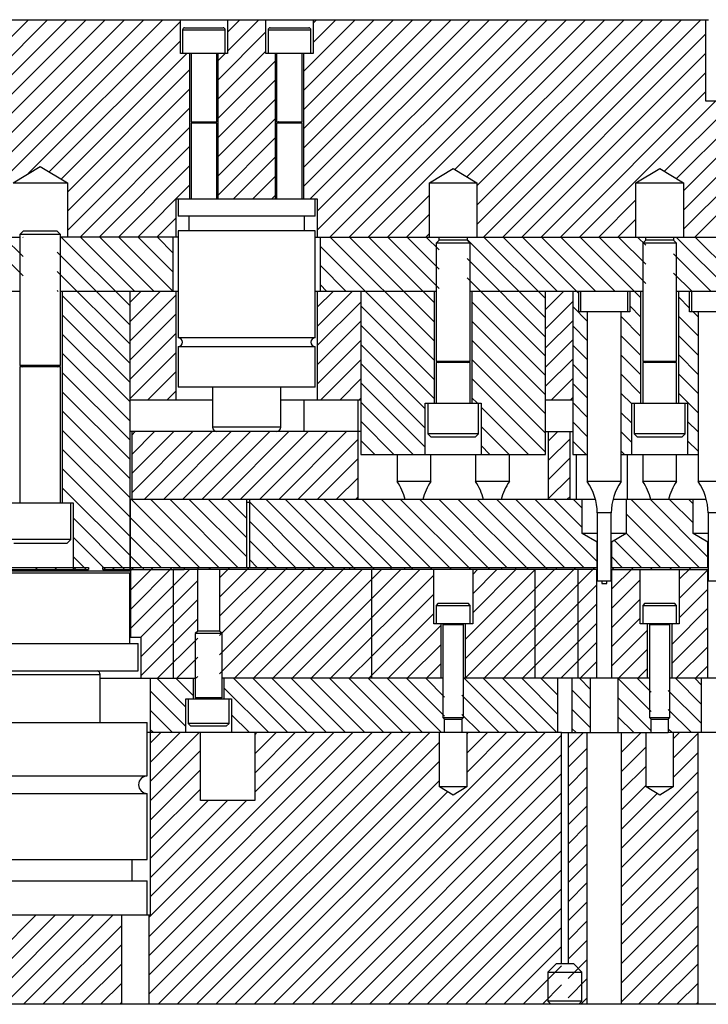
# Model space of a CAD drawing. Header units: inches. Extents: x 220 to 877, y 4 to 174.
# Tile 668 of 674: x 861.19 to 867.52, y 123.38 to 132.44. Entities that reach past the tile are written whole.
import ezdxf

# ---------------------------------------------------------------- set-up
doc = ezdxf.new("R2010")
doc.units = ezdxf.units.IN
doc.header["$LTSCALE"] = 0.5
doc.header["$MEASUREMENT"] = 0
doc.layers.add('SID-M-S', color=105, linetype='Continuous')

msp = doc.modelspace()

# ---------------------------------------------------------------- linework, layer by layer
at = {"color": 7, "linetype": 'Continuous', "lineweight": 25}
for p, q in [((859.29723, 132.43798), (867.5244, 132.43798)), ((862.66416, 132.12751), (862.66416, 132.43798)), ((863.09723, 132.43798), (863.09723, 132.12751)), ((863.45156, 132.12751), (863.45156, 132.43798)), ((863.88463, 132.43798), (863.88463, 132.12751)), ((867.4994, 131.68798), (867.4994, 132.43798)), ((862.68385, 132.34404), (862.68385, 132.12751)), ((862.68385, 132.34404), (863.07755, 132.34404)), ((862.70353, 132.36373), (863.05786, 132.36373)), ((863.07755, 132.12751), (863.07755, 132.34404)), ((863.47125, 132.34404), (863.47125, 132.12751)), ((863.47125, 132.34404), (863.86495, 132.34404)), ((863.49093, 132.36373), (863.84526, 132.36373)), ((863.86495, 132.12751), (863.86495, 132.34404)), ((863.09723, 132.12751), (862.66416, 132.12751)), ((862.75274, 130.78892), (862.75274, 132.12751)), ((862.76259, 132.12751), (862.76259, 131.49719)), ((862.99881, 131.49719), (862.99881, 132.12751)), ((863.00865, 132.12751), (863.00865, 130.78892)), ((863.88463, 132.12751), (863.45156, 132.12751)), ((863.54014, 130.78892), (863.54014, 132.12751)), ((863.54999, 132.12751), (863.54999, 131.49719)), ((863.78621, 131.49719), (863.78621, 132.12751)), ((863.79605, 132.12751), (863.79605, 130.78892)), ((867.8369, 131.68798), (867.4994, 131.68798)), ((862.76259, 131.49719), (862.99881, 131.49719)), ((862.77807, 131.49566), (862.76259, 131.49003)), ((862.76259, 131.49003), (862.76259, 130.78892)), ((862.76259, 131.49003), (862.99881, 131.49003)), ((862.77807, 131.49566), (862.98332, 131.49566)), ((862.99881, 131.49003), (862.98332, 131.49566)), ((862.99881, 130.78892), (862.99881, 131.49003)), ((863.54999, 131.49719), (863.78621, 131.49719)), ((863.56548, 131.49566), (863.54999, 131.49003)), ((863.54999, 131.49003), (863.54999, 130.78892)), ((863.54999, 131.49003), (863.78621, 131.49003)), ((863.56548, 131.49566), (863.77072, 131.49566)), ((863.78621, 131.49003), (863.77072, 131.49566)), ((863.78621, 130.78892), (863.78621, 131.49003)), ((861.1244, 130.93798), (861.3744, 131.08819)), ((861.3744, 131.08819), (861.6244, 130.93798)), ((864.95565, 130.93798), (865.1744, 131.06942)), ((865.1744, 131.06942), (865.39315, 130.93798)), ((866.85565, 130.93798), (867.0744, 131.06942)), ((867.0744, 131.06942), (867.29315, 130.93798)), ((861.1244, 130.93798), (861.6244, 130.93798)), ((861.6244, 130.93798), (861.6244, 130.43798)), ((864.95565, 130.43798), (864.95565, 130.93798)), ((864.95565, 130.93798), (865.39315, 130.93798)), ((865.39315, 130.93798), (865.39315, 130.43798)), ((866.85565, 130.43798), (866.85565, 130.93798)), ((866.85565, 130.93798), (867.29315, 130.93798)), ((867.29315, 130.93798), (867.29315, 130.43798)), ((862.6244, 130.78892), (863.9244, 130.78892)), ((862.6244, 130.43798), (862.6244, 130.78892)), ((862.64448, 130.78892), (862.64448, 130.63144)), ((863.90432, 130.63144), (863.90432, 130.78892)), ((863.9244, 130.78892), (863.9244, 130.43798)), ((863.90432, 130.63144), (862.64448, 130.63144)), ((862.7429, 130.63144), (862.7429, 130.49365)), ((863.80589, 130.49365), (863.80589, 130.63144)), ((861.21815, 130.49298), (861.1869, 130.46173)), ((861.53065, 130.49298), (861.21815, 130.49298)), ((861.5619, 130.46173), (861.53065, 130.49298)), ((862.64448, 130.49365), (862.64448, 129.51132)), ((863.90432, 130.49365), (862.64448, 130.49365)), ((863.90432, 129.51132), (863.90432, 130.49365)), ((860.10432, 130.43798), (861.1869, 130.43798)), ((861.1869, 130.46173), (861.1869, 129.25475)), ((861.5619, 130.46173), (861.1869, 130.46173)), ((861.5619, 129.25475), (861.5619, 130.46173)), ((862.64448, 130.43798), (861.5619, 130.43798)), ((862.5994, 129.93798), (862.5994, 130.43798)), ((863.90432, 130.43798), (868.66948, 130.43798)), ((863.9494, 130.43798), (863.9494, 129.93798)), ((865.0459, 130.40798), (865.01815, 130.38023)), ((865.01815, 130.38023), (865.01815, 129.29347)), ((865.33065, 130.38023), (865.01815, 130.38023)), ((865.0459, 130.40798), (865.0459, 130.43798)), ((865.3029, 130.40798), (865.0459, 130.40798)), ((865.3029, 130.43798), (865.3029, 130.40798)), ((865.33065, 130.38023), (865.3029, 130.40798)), ((865.33065, 129.29347), (865.33065, 130.38023)), ((866.9459, 130.40798), (866.91815, 130.38023)), ((866.91815, 130.38023), (866.91815, 129.29347)), ((867.23065, 130.38023), (866.91815, 130.38023)), ((866.9459, 130.40798), (866.9459, 130.43798)), ((867.2029, 130.40798), (866.9459, 130.40798)), ((867.2029, 130.43798), (867.2029, 130.40798)), ((867.23065, 130.38023), (867.2029, 130.40798)), ((867.23065, 129.29347), (867.23065, 130.38023)), ((861.1869, 129.93798), (860.10432, 129.93798)), ((862.64448, 129.93798), (861.5619, 129.93798)), ((861.5774, 129.93798), (861.5774, 127.99298)), ((862.2014, 127.36798), (862.2014, 129.93798)), ((862.6244, 128.93798), (862.6244, 129.93798)), ((865.01815, 129.93798), (863.90432, 129.93798)), ((863.9244, 129.93798), (863.9244, 128.93798)), ((864.3244, 129.93798), (864.3244, 128.43798)), ((865.0024, 128.90798), (865.0024, 129.93798)), ((866.91815, 129.93798), (865.33065, 129.93798)), ((865.3464, 129.93798), (865.3464, 128.90798)), ((866.0244, 128.43798), (866.0244, 129.93798)), ((866.2744, 129.93798), (866.2744, 128.43798)), ((866.33027, 129.74998), (866.33027, 129.93798)), ((866.3459, 129.93798), (866.3459, 129.74998)), ((866.7829, 129.74998), (866.7829, 129.93798)), ((866.79852, 129.93798), (866.79852, 129.74998)), ((866.9024, 128.90798), (866.9024, 129.93798)), ((867.8029, 129.93798), (867.23065, 129.93798)), ((867.2464, 129.93798), (867.2464, 128.90798)), ((867.35027, 129.74998), (867.35027, 129.93798)), ((867.3659, 129.93798), (867.3659, 129.74998)), ((866.79852, 129.74998), (866.33027, 129.74998)), ((866.40815, 129.74998), (866.40815, 128.18798)), ((866.72065, 128.18798), (866.72065, 129.74998)), ((867.81852, 129.74998), (867.35027, 129.74998)), ((867.42815, 129.74998), (867.42815, 128.18798)), ((863.90432, 129.51132), (862.64448, 129.51132)), ((862.64448, 129.42873), (862.64448, 129.05664)), ((863.90432, 129.42873), (862.64448, 129.42873)), ((863.90432, 129.05664), (863.90432, 129.42873)), ((865.01815, 129.29347), (865.0417, 129.2849)), ((865.33065, 129.29347), (865.01815, 129.29347)), ((865.30709, 129.2849), (865.33065, 129.29347)), ((866.91815, 129.29347), (866.9417, 129.2849)), ((867.23065, 129.29347), (866.91815, 129.29347)), ((867.20709, 129.2849), (867.23065, 129.29347)), ((861.1869, 129.25475), (861.21395, 129.2449)), ((861.5619, 129.25475), (861.1869, 129.25475)), ((861.1869, 129.24337), (861.1869, 127.99298)), ((861.5619, 129.24337), (861.1869, 129.24337)), ((861.53484, 129.2449), (861.21395, 129.2449)), ((861.53484, 129.2449), (861.5619, 129.25475)), ((861.5619, 127.99298), (861.5619, 129.24337)), ((865.01815, 129.28337), (865.01815, 128.90798)), ((865.33065, 129.28337), (865.01815, 129.28337)), ((865.30709, 129.2849), (865.0417, 129.2849)), ((865.33065, 128.90798), (865.33065, 129.28337)), ((866.91815, 129.28337), (866.91815, 128.90798)), ((867.23065, 129.28337), (866.91815, 129.28337)), ((867.20709, 129.2849), (866.9417, 129.2849)), ((867.23065, 128.90798), (867.23065, 129.28337)), ((863.90432, 129.05664), (862.64448, 129.05664)), ((862.95944, 129.05664), (862.95944, 128.68735)), ((863.58936, 128.68735), (863.58936, 129.05664)), ((862.95944, 128.93798), (862.2014, 128.93798)), ((864.3244, 128.93798), (863.58936, 128.93798)), ((863.7994, 128.93798), (863.7994, 128.64798)), ((864.2994, 128.02298), (864.2994, 128.93798)), ((866.2744, 128.93798), (866.0244, 128.93798)), ((864.9169, 128.90798), (865.4319, 128.90798)), ((864.9169, 128.43798), (864.9169, 128.90798)), ((864.94002, 128.90798), (864.94002, 128.62673)), ((865.40877, 128.62673), (865.40877, 128.90798)), ((865.4319, 128.90798), (865.4319, 128.43798)), ((866.8169, 128.43798), (866.8169, 128.90798)), ((866.8169, 128.90798), (867.3319, 128.90798)), ((866.84002, 128.90798), (866.84002, 128.62673)), ((867.30877, 128.62673), (867.30877, 128.90798)), ((867.3319, 128.90798), (867.3319, 128.43798)), ((863.58936, 128.68735), (862.95944, 128.68735)), ((863.54999, 128.64798), (862.2014, 128.64798)), ((862.2164, 128.64798), (862.2164, 128.02298)), ((864.3244, 128.64798), (863.54999, 128.64798)), ((864.94002, 128.62673), (864.97127, 128.59548)), ((865.40877, 128.62673), (864.94002, 128.62673)), ((865.37752, 128.59548), (864.97127, 128.59548)), ((865.37752, 128.59548), (865.40877, 128.62673)), ((866.0244, 128.64798), (866.2744, 128.64798)), ((866.0494, 128.64798), (866.0494, 128.02298)), ((866.2494, 128.02298), (866.2494, 128.64798)), ((866.84002, 128.62673), (866.87127, 128.59548)), ((867.30877, 128.62673), (866.84002, 128.62673)), ((867.27752, 128.59548), (866.87127, 128.59548)), ((867.27752, 128.59548), (867.30877, 128.62673)), ((864.3244, 128.43798), (866.0244, 128.43798)), ((864.65752, 128.43798), (864.65752, 128.18798)), ((864.97002, 128.18798), (864.97002, 128.43798)), ((865.37877, 128.43798), (865.37877, 128.18798)), ((865.69127, 128.18798), (865.69127, 128.43798)), ((866.2744, 128.43798), (866.40815, 128.43798)), ((866.30537, 128.43798), (866.30537, 128.02298)), ((866.72065, 128.43798), (867.42815, 128.43798)), ((866.77569, 128.43798), (866.77569, 128.02298)), ((866.91815, 128.43798), (866.91815, 128.18798)), ((867.23065, 128.18798), (867.23065, 128.43798)), ((864.97002, 128.18798), (864.65752, 128.18798)), ((865.69127, 128.18798), (865.37877, 128.18798)), ((866.72065, 128.18798), (866.40815, 128.18798)), ((867.23065, 128.18798), (866.91815, 128.18798)), ((867.74065, 128.18798), (867.42815, 128.18798)), ((866.48404, 128.02298), (862.2014, 128.02298)), ((862.2034, 128.02298), (862.2034, 127.39798)), ((863.2744, 127.39798), (863.2744, 128.02298)), ((863.2994, 128.02298), (863.2994, 127.39798)), ((866.36127, 127.71048), (866.36127, 128.02298)), ((867.50404, 128.02298), (866.64475, 128.02298)), ((866.76752, 128.02298), (866.76752, 127.71048)), ((867.38127, 127.71048), (867.38127, 128.02298)), ((861.0699, 127.99298), (861.6789, 127.99298)), ((861.65565, 127.65548), (861.65565, 127.99298)), ((861.6789, 127.99298), (861.6789, 127.36798)), ((863.2744, 127.99798), (863.2994, 127.99798)), ((866.4994, 127.90001), (866.4994, 127.27298)), ((866.6294, 127.90001), (866.4994, 127.90001)), ((866.6294, 127.27298), (866.6294, 127.90001)), ((867.5194, 127.90001), (867.5194, 127.27298)), ((867.6494, 127.90001), (867.5194, 127.90001)), ((861.65565, 127.65548), (861.09315, 127.65548)), ((861.61815, 127.61798), (861.65565, 127.65548)), ((866.4984, 127.63131), (866.36127, 127.71048)), ((866.4994, 127.71048), (866.36127, 127.71048)), ((866.76752, 127.71048), (866.6294, 127.71048)), ((866.76752, 127.71048), (866.6304, 127.63131)), ((867.5184, 127.63131), (867.38127, 127.71048)), ((867.5194, 127.71048), (867.38127, 127.71048)), ((861.61815, 127.61798), (861.13065, 127.61798)), ((866.4984, 127.39798), (866.4984, 127.63131)), ((866.4994, 127.63131), (866.4984, 127.63131)), ((866.6304, 127.63131), (866.6294, 127.63131)), ((866.6304, 127.63131), (866.6304, 127.39798)), ((867.5184, 127.39798), (867.5184, 127.63131)), ((867.5194, 127.63131), (867.5184, 127.63131)), ((860.9294, 127.39798), (861.8194, 127.39798)), ((861.8194, 127.39798), (861.8194, 127.37798)), ((861.9494, 127.37798), (861.9494, 127.39798)), ((861.9494, 127.39798), (866.4994, 127.39798)), ((862.20456, 127.39798), (862.20456, 127.37798)), ((862.20495, 127.37798), (862.20495, 127.39798)), ((862.3244, 127.37798), (862.3244, 127.39798)), ((862.6994, 127.39798), (862.6994, 127.37798)), ((862.8294, 127.37798), (862.8294, 127.39798)), ((863.7194, 127.39798), (863.7194, 127.37798)), ((863.8494, 127.37798), (863.8494, 127.39798)), ((864.2244, 127.37798), (864.2244, 127.39798)), ((864.5994, 127.39798), (864.5994, 127.37798)), ((864.7294, 127.37798), (864.7294, 127.39798)), ((865.6194, 127.39798), (865.6194, 127.37798)), ((865.7494, 127.37798), (865.7494, 127.39798)), ((866.1244, 127.37798), (866.1244, 127.39798)), ((866.6294, 127.39798), (867.5194, 127.39798)), ((860.5474, 127.36798), (862.2014, 127.36798)), ((860.5494, 127.34798), (862.1994, 127.34798)), ((860.9294, 127.37798), (861.8194, 127.37798)), ((861.9494, 127.37798), (862.5994, 127.37798)), ((862.1994, 126.69798), (862.1994, 127.34798)), ((862.2044, 127.37798), (862.2044, 126.75298)), ((862.20495, 127.37798), (862.6994, 127.37798)), ((866.4994, 127.37798), (862.5994, 127.37798)), ((862.5994, 127.37798), (862.5994, 126.37798)), ((862.8239, 126.81298), (862.8239, 127.37798)), ((863.0249, 127.37798), (863.0249, 126.81298)), ((864.4244, 126.37798), (864.4244, 127.37798)), ((864.9949, 126.87798), (864.9949, 127.37798)), ((865.3539, 127.37798), (865.3539, 126.87798)), ((865.9244, 127.37798), (865.9244, 126.37798)), ((866.3244, 126.37798), (866.3244, 127.37798)), ((866.4974, 126.37798), (866.4974, 127.37798)), ((866.6294, 127.37798), (867.5194, 127.37798)), ((866.6314, 127.37798), (866.6314, 126.37798)), ((866.8949, 126.87798), (866.8949, 127.37798)), ((867.2539, 127.37798), (867.2539, 126.87798)), ((867.5174, 126.37798), (867.5174, 127.37798)), ((866.6294, 127.27298), (866.4994, 127.27298)), ((866.5409, 127.27298), (866.5409, 127.24948)), ((866.5409, 127.24948), (866.5879, 127.24948)), ((866.5879, 127.24948), (866.5879, 127.27298)), ((867.6494, 127.27298), (867.5194, 127.27298)), ((865.0374, 127.06798), (865.0184, 127.04898)), ((865.0184, 127.04898), (865.0184, 126.87798)), ((865.0184, 127.04898), (865.3304, 127.04898)), ((865.0374, 127.06798), (865.3114, 127.06798)), ((865.3304, 127.04898), (865.3114, 127.06798)), ((865.3304, 126.87798), (865.3304, 127.04898)), ((866.9374, 127.06798), (866.9184, 127.04898)), ((866.9184, 127.04898), (866.9184, 126.87798)), ((866.9184, 127.04898), (867.2304, 127.04898)), ((866.9374, 127.06798), (867.2114, 127.06798)), ((867.2304, 127.04898), (867.2114, 127.06798)), ((867.2304, 126.87798), (867.2304, 127.04898)), ((865.3539, 126.87798), (864.9949, 126.87798)), ((865.0639, 126.37798), (865.0639, 126.87798)), ((865.0794, 126.87798), (865.0794, 126.87758)), ((865.0794, 126.87758), (865.2694, 126.87758)), ((865.0907, 126.87606), (865.0794, 126.87194)), ((865.0794, 126.87194), (865.0794, 126.01848)), ((865.0794, 126.87194), (865.2694, 126.87194)), ((865.0907, 126.87606), (865.25809, 126.87606)), ((865.2694, 126.87194), (865.25809, 126.87606)), ((865.2694, 126.87758), (865.2694, 126.87798)), ((865.2694, 126.01848), (865.2694, 126.87194)), ((865.2849, 126.87798), (865.2849, 126.37798)), ((867.2539, 126.87798), (866.8949, 126.87798)), ((866.9639, 126.37798), (866.9639, 126.87798)), ((866.9794, 126.87798), (866.9794, 126.87758)), ((866.9794, 126.87758), (867.1694, 126.87758)), ((866.9907, 126.87606), (866.9794, 126.87194)), ((866.9794, 126.87194), (866.9794, 126.01848)), ((866.9794, 126.87194), (867.1694, 126.87194)), ((866.9907, 126.87606), (867.15809, 126.87606)), ((867.1694, 126.87194), (867.15809, 126.87606)), ((867.1694, 126.87758), (867.1694, 126.87798)), ((867.1694, 126.01848), (867.1694, 126.87194)), ((867.1849, 126.87798), (867.1849, 126.37798)), ((862.2994, 126.75298), (862.1994, 126.75298)), ((862.2994, 126.75298), (862.2994, 126.37798)), ((862.8239, 126.81298), (862.7994, 126.78848)), ((862.7994, 126.78848), (862.7994, 126.19729)), ((863.0494, 126.78848), (862.7994, 126.78848)), ((863.0249, 126.81298), (862.8239, 126.81298)), ((863.0494, 126.78848), (863.0249, 126.81298)), ((863.0494, 126.19729), (863.0494, 126.78848)), ((860.4744, 126.69798), (862.2744, 126.69798)), ((862.2744, 126.44798), (862.2744, 126.69798)), ((860.4744, 126.44798), (862.2744, 126.44798)), ((860.82322, 126.41207), (861.92558, 126.41207)), ((861.92558, 125.96963), (861.92558, 126.41207)), ((861.92558, 126.37798), (862.7994, 126.37798)), ((862.3869, 126.37798), (862.3869, 124.19798)), ((862.7839, 126.18798), (862.7839, 126.37798)), ((865.0794, 126.37798), (863.0494, 126.37798)), ((863.0649, 126.37798), (863.0649, 126.18798)), ((866.3244, 126.37798), (865.2694, 126.37798)), ((866.13797, 125.87798), (866.13797, 126.37798)), ((866.26682, 126.37798), (866.26682, 125.87798)), ((866.9794, 126.37798), (866.26682, 126.37798)), ((866.4394, 125.87798), (866.4394, 126.37798)), ((866.6894, 126.37798), (866.6894, 125.87798)), ((869.3494, 126.37798), (867.1694, 126.37798)), ((867.4594, 125.87798), (867.4594, 126.37798)), ((862.7134, 125.87798), (862.7134, 126.18798)), ((862.7134, 126.18798), (863.1354, 126.18798)), ((862.7369, 126.18798), (862.7369, 125.96298)), ((862.7994, 126.19729), (862.8197, 126.1899)), ((863.0494, 126.19729), (862.7994, 126.19729)), ((862.7994, 126.18837), (862.7994, 126.18798)), ((863.0494, 126.18837), (862.7994, 126.18837)), ((863.02909, 126.1899), (862.8197, 126.1899)), ((863.02909, 126.1899), (863.0494, 126.19729)), ((863.0494, 126.18798), (863.0494, 126.18837)), ((863.1119, 125.96298), (863.1119, 126.18798)), ((863.1354, 126.18798), (863.1354, 125.87798)), ((860.39014, 125.96963), (862.35865, 125.96963)), ((862.35865, 125.47945), (862.35865, 125.96963)), ((862.7369, 125.96298), (862.7619, 125.93798)), ((863.1119, 125.96298), (862.7369, 125.96298)), ((863.0869, 125.93798), (862.7619, 125.93798)), ((863.0869, 125.93798), (863.1119, 125.96298)), ((865.0794, 126.01848), (865.0949, 126.00298)), ((865.0794, 126.01848), (865.2694, 126.01848)), ((865.0949, 125.87798), (865.0949, 126.00298)), ((865.0949, 126.00298), (865.2539, 126.00298)), ((865.2539, 126.00298), (865.2694, 126.01848)), ((865.2539, 126.00298), (865.2539, 125.87798)), ((866.9794, 126.01848), (866.9949, 126.00298)), ((866.9794, 126.01848), (867.1694, 126.01848)), ((866.9949, 125.87798), (866.9949, 126.00298)), ((866.9949, 126.00298), (867.1539, 126.00298)), ((867.1539, 126.00298), (867.1694, 126.01848)), ((867.1539, 126.00298), (867.1539, 125.87798)), ((865.2539, 125.87798), (862.35865, 125.87798)), ((862.8494, 125.25298), (862.8494, 125.87798)), ((863.3494, 125.87798), (863.3494, 125.25298)), ((865.0494, 125.37798), (865.0494, 125.87798)), ((866.17261, 125.87798), (865.2539, 125.87798)), ((865.2994, 125.87798), (865.2994, 125.37798)), ((866.17261, 125.87798), (867.1539, 125.87798)), ((866.17261, 123.75298), (866.17261, 125.87798)), ((866.23218, 125.87798), (866.23218, 123.75298)), ((866.40815, 123.37798), (866.40815, 125.87798)), ((866.72065, 125.87798), (866.72065, 123.37798)), ((866.9494, 125.37798), (866.9494, 125.87798)), ((867.7094, 125.87798), (867.1539, 125.87798)), ((867.1994, 125.87798), (867.1994, 125.37798)), ((867.42815, 123.37798), (867.42815, 125.87798)), ((860.39014, 125.47945), (862.35865, 125.47945)), ((860.39014, 125.31808), (862.35865, 125.31808)), ((862.35865, 124.70979), (862.35865, 125.31808)), ((865.1744, 125.30287), (865.0494, 125.37798)), ((865.2994, 125.37798), (865.0494, 125.37798)), ((865.2994, 125.37798), (865.1744, 125.30287)), ((867.0744, 125.30287), (866.9494, 125.37798)), ((867.1994, 125.37798), (866.9494, 125.37798)), ((867.1994, 125.37798), (867.0744, 125.30287)), ((863.3494, 125.25298), (862.8494, 125.25298)), ((860.39014, 124.70979), (862.35865, 124.70979)), ((862.22085, 124.51294), (862.22085, 124.70979)), ((860.39014, 124.51294), (862.35865, 124.51294)), ((862.35865, 124.19798), (862.35865, 124.51294)), ((862.3869, 124.19798), (860.3619, 124.19798)), ((862.1244, 123.37798), (862.1244, 124.19798)), ((862.3744, 124.19798), (862.3744, 123.37798)), ((866.1244, 123.75298), (866.04615, 123.67473)), ((866.04615, 123.67473), (866.04615, 123.40573)), ((866.04615, 123.67473), (866.35865, 123.67473)), ((866.1244, 123.75298), (866.2804, 123.75298)), ((866.35865, 123.67473), (866.2804, 123.75298)), ((866.35865, 123.40573), (866.35865, 123.67473)), ((866.04615, 123.40573), (866.0739, 123.37798)), ((866.35865, 123.40573), (866.04615, 123.40573)), ((866.3309, 123.37798), (866.35865, 123.40573)), ((862.1244, 123.37798), (851.7494, 123.37798)), ((866.0739, 123.37798), (862.1244, 123.37798)), ((871.2244, 123.37798), (866.0739, 123.37798))]:
    msp.add_line(p, q, dxfattribs=at)
for centre, radius, start, end in [((862.70353, 132.34404), 0.01969, 90, 180), ((863.05786, 132.34404), 0.01969, 0, 90), ((863.49093, 132.34404), 0.01969, 90, 180), ((863.84526, 132.34404), 0.01969, 0, 90), ((862.77781, 131.4964), 0.000787, 290, 90), ((862.98359, 131.4964), 0.000787, 90, 250), ((863.56521, 131.4964), 0.000787, 290, 90), ((863.77099, 131.4964), 0.000787, 90, 250), ((862.64251, 129.47003), 0.04134, 272.729403, 87.270597), ((863.90629, 129.47003), 0.04134, 92.729403, 267.270597), ((861.21368, 129.24416), 0.000787, 270, 70), ((861.53511, 129.24416), 0.000787, 110, 270), ((865.04143, 129.28416), 0.000787, 270, 70), ((865.30736, 129.28416), 0.000787, 110, 270), ((866.94143, 129.28416), 0.000787, 270, 70), ((867.20736, 129.28416), 0.000787, 110, 270), ((862.99881, 128.68735), 0.03937, 180, 270), ((863.54999, 128.68735), 0.03937, 270, 0), ((864.24877, 127.90001), 0.5, 14.236718, 35.164688), ((865.37877, 127.90001), 0.5, 144.835312, 165.763282), ((864.97002, 127.90001), 0.5, 14.236718, 35.164688), ((866.10002, 127.90001), 0.5, 144.835312, 165.763282), ((865.9994, 127.90001), 0.5, 0, 35.164688), ((867.1294, 127.90001), 0.5, 144.835312, 180), ((866.5094, 127.90001), 0.5, 14.236718, 35.164688), ((867.6394, 127.90001), 0.5, 144.835312, 165.763282), ((867.0194, 127.90001), 0.5, 0, 35.164688), ((865.09043, 126.8768), 0.000787, 290, 90), ((865.25836, 126.8768), 0.000787, 90, 250), ((866.99043, 126.8768), 0.000787, 290, 90), ((867.15836, 126.8768), 0.000787, 90, 250), ((861.88621, 126.41207), 0.03937, 0, 65.783217), ((862.81943, 126.18916), 0.000787, 270, 70), ((863.02936, 126.18916), 0.000787, 110, 270), ((862.36062, 125.39877), 0.08071, 91.397597, 268.602403)]:
    msp.add_arc(centre, radius, start, end, dxfattribs=at)
at = {"layer": 'SID-M-S', "linetype": 'Continuous', "lineweight": 18}
for p, q in [((859.99605, 131.16776), (861.26627, 132.43798)), ((859.99605, 130.99098), (861.44305, 132.43798)), ((859.99605, 130.81421), (861.61982, 132.43798)), ((860.1244, 130.76578), (861.7966, 132.43798)), ((860.1244, 130.589), (861.97338, 132.43798)), ((860.15015, 130.43798), (862.15015, 132.43798)), ((860.32693, 130.43798), (862.32693, 132.43798)), ((860.50371, 130.43798), (862.50371, 132.43798)), ((861.26491, 131.02241), (862.66416, 132.42166)), ((863.09723, 132.3244), (863.21081, 132.43798)), ((863.09723, 132.14762), (863.38759, 132.43798)), ((863.79605, 131.96256), (864.27147, 132.43798)), ((863.79605, 131.78578), (864.44825, 132.43798)), ((863.79605, 131.609), (864.62503, 132.43798)), ((863.79605, 131.43223), (864.8018, 132.43798)), ((863.79605, 131.25545), (864.97858, 132.43798)), ((863.79605, 131.07867), (865.15536, 132.43798)), ((863.79605, 130.9019), (865.33213, 132.43798)), ((863.85986, 130.78892), (865.50891, 132.43798)), ((863.88463, 132.40469), (863.91792, 132.43798)), ((863.88463, 132.22792), (864.0947, 132.43798)), ((863.9244, 130.67669), (865.68569, 132.43798)), ((863.9244, 130.49991), (865.86246, 132.43798)), ((864.03924, 130.43798), (866.03924, 132.43798)), ((864.21602, 130.43798), (866.21602, 132.43798)), ((864.39279, 130.43798), (866.39279, 132.43798)), ((865.19102, 131.05943), (866.56957, 132.43798)), ((865.30145, 130.99308), (866.74635, 132.43798)), ((865.39315, 130.908), (866.92312, 132.43798)), ((865.39315, 130.73123), (867.0999, 132.43798)), ((865.39315, 130.55445), (867.27668, 132.43798)), ((865.45345, 130.43798), (867.45345, 132.43798)), ((863.00865, 131.88226), (863.45156, 132.32517)), ((865.63023, 130.43798), (867.4994, 132.30715)), ((861.45753, 131.03824), (862.66416, 132.24488)), ((861.56795, 130.97189), (862.72356, 132.12751)), ((863.00865, 131.70548), (863.45156, 132.1484)), ((863.00865, 132.05904), (863.07712, 132.12751)), ((865.80701, 130.43798), (867.4994, 132.13037)), ((863.00865, 131.52871), (863.54014, 132.0602)), ((861.6244, 130.85156), (862.75274, 131.97991)), ((865.98378, 130.43798), (867.4994, 131.95359)), ((863.00865, 131.35193), (863.54014, 131.88343)), ((861.6244, 130.67479), (862.75274, 131.80313)), ((866.16056, 130.43798), (867.4994, 131.77681)), ((863.00865, 131.17515), (863.54014, 131.70665)), ((866.33734, 130.43798), (867.58734, 131.68798)), ((867.11885, 131.04271), (867.76411, 131.68798)), ((861.6244, 130.49801), (862.75274, 131.62636)), ((867.22927, 130.97636), (867.86815, 131.61523)), ((863.00865, 130.99838), (863.54014, 131.52987)), ((861.74114, 130.43798), (862.75274, 131.44958)), ((867.29315, 130.86346), (867.86815, 131.43846)), ((863.00865, 130.8216), (863.54014, 131.3531)), ((861.91792, 130.43798), (862.75274, 131.2728)), ((867.29315, 130.68668), (867.86815, 131.26168)), ((863.15275, 130.78892), (863.54014, 131.17632)), ((862.0947, 130.43798), (862.75274, 131.09603)), ((867.29315, 130.5099), (867.86815, 131.0849)), ((862.27147, 130.43798), (862.75274, 130.91925)), ((863.32953, 130.78892), (863.54014, 130.99954)), ((867.398, 130.43798), (867.86815, 130.90813)), ((863.5063, 130.78892), (863.54014, 130.82277)), ((864.56957, 130.43798), (864.95565, 130.82406)), ((866.51411, 130.43798), (866.85565, 130.77951)), ((864.74635, 130.43798), (864.95565, 130.64728)), ((862.44825, 130.43798), (862.6244, 130.61413)), ((866.69089, 130.43798), (866.85565, 130.60273)), ((864.92312, 130.43798), (864.95565, 130.4705)), ((861.21815, 130.08135), (860.86151, 130.43798)), ((861.21815, 130.25812), (861.03829, 130.43798)), ((861.21815, 130.4349), (861.21507, 130.43798)), ((862.2014, 129.8052), (861.56862, 130.43798)), ((862.2454, 129.93798), (861.7454, 130.43798)), ((862.42217, 129.93798), (861.92217, 130.43798)), ((862.59895, 129.93798), (862.09895, 130.43798)), ((862.5994, 130.11431), (862.27573, 130.43798)), ((862.5994, 130.29109), (862.4525, 130.43798)), ((865.0024, 129.47908), (864.0435, 130.43798)), ((865.0024, 129.65585), (864.22027, 130.43798)), ((865.0024, 129.83263), (864.39705, 130.43798)), ((865.0459, 129.96591), (864.57383, 130.43798)), ((865.0459, 130.14268), (864.7506, 130.43798)), ((865.0459, 130.31946), (864.92738, 130.43798)), ((866.0244, 129.69451), (865.3029, 130.41601)), ((866.0244, 129.87129), (865.45771, 130.43798)), ((866.13449, 129.93798), (865.63449, 130.43798)), ((866.33027, 129.91897), (865.81126, 130.43798)), ((866.48804, 129.93798), (865.98804, 130.43798)), ((866.66482, 129.93798), (866.16482, 130.43798)), ((866.9024, 129.87717), (866.34159, 130.43798)), ((866.9459, 130.01045), (866.51837, 130.43798)), ((866.9459, 130.18723), (866.69515, 130.43798)), ((866.9459, 130.364), (866.87192, 130.43798)), ((867.72548, 129.93798), (867.22548, 130.43798)), ((867.90225, 129.93798), (867.40225, 130.43798)), ((862.2014, 129.62843), (861.53065, 130.29918)), ((865.0024, 129.3023), (863.9494, 130.3553)), ((867.5487, 129.93798), (867.2029, 130.28378)), ((866.0244, 129.51774), (865.3029, 130.23924)), ((862.2014, 129.45165), (861.53065, 130.1224)), ((864.18994, 129.93798), (863.9494, 130.17852)), ((867.37192, 129.93798), (867.2029, 130.107)), ((866.0244, 129.34096), (865.3029, 130.06246)), ((861.53829, 129.93798), (861.53065, 129.94562)), ((862.2014, 129.83757), (862.3018, 129.93798)), ((862.2014, 129.6608), (862.47858, 129.93798)), ((863.9244, 129.79281), (864.06957, 129.93798)), ((863.9244, 129.61603), (864.24635, 129.93798)), ((864.01317, 129.93798), (863.9494, 130.00175)), ((866.0244, 129.77148), (866.19089, 129.93798)), ((862.2014, 129.27487), (861.5774, 129.89887)), ((862.2014, 129.48402), (862.6244, 129.90702)), ((863.9244, 129.43925), (864.3244, 129.83925)), ((866.0244, 129.16418), (865.3464, 129.84218)), ((866.0244, 129.59471), (866.2744, 129.84471)), ((867.35027, 129.78285), (867.2464, 129.88673)), ((865.0024, 129.12552), (864.3244, 129.80352)), ((866.40815, 129.66432), (866.2744, 129.79807)), ((866.9024, 129.7004), (866.79852, 129.80427)), ((867.42815, 129.70498), (867.38315, 129.74998)), ((862.2014, 129.0981), (861.5774, 129.7221)), ((862.2014, 129.30724), (862.6244, 129.73024)), ((863.9244, 129.26248), (864.3244, 129.66248)), ((866.0244, 128.98741), (865.3464, 129.66541)), ((866.0244, 129.41793), (866.2744, 129.66793)), ((866.9024, 129.52362), (866.72065, 129.70537)), ((867.42815, 129.5282), (867.2464, 129.70995)), ((865.0024, 128.94875), (864.3244, 129.62675)), ((866.40815, 129.48754), (866.2744, 129.62129)), ((862.2014, 128.92132), (861.5774, 129.54532)), ((862.2014, 129.13047), (862.6244, 129.55347)), ((863.9244, 129.0857), (864.3244, 129.4857)), ((866.0244, 128.81063), (865.3464, 129.48863)), ((866.0244, 129.24115), (866.2744, 129.49115)), ((866.9024, 129.34684), (866.72065, 129.52859)), ((867.42815, 129.35142), (867.2464, 129.53317)), ((864.9169, 128.85747), (864.3244, 129.44997)), ((866.40815, 129.31076), (866.2744, 129.44451)), ((862.2014, 128.74454), (861.5774, 129.36854)), ((862.2014, 128.95369), (862.6244, 129.37669)), ((863.95345, 128.93798), (864.3244, 129.30892)), ((866.0244, 128.63385), (865.3464, 129.31185)), ((866.0244, 129.06438), (866.2744, 129.31438)), ((866.9024, 129.17007), (866.72065, 129.35182)), ((867.42815, 129.17465), (867.2464, 129.3564)), ((862.36246, 128.93798), (862.6244, 129.19991)), ((864.9169, 128.68069), (864.3244, 129.27319)), ((866.40815, 129.13399), (866.2744, 129.26774)), ((862.2014, 128.56777), (861.5774, 129.19177)), ((864.13023, 128.93798), (864.3244, 129.13215)), ((866.0244, 128.45708), (865.3464, 129.13508)), ((866.07477, 128.93798), (866.2744, 129.1376)), ((866.9024, 128.99329), (866.72065, 129.17504)), ((867.42815, 128.99787), (867.2464, 129.17962)), ((862.2014, 128.39099), (861.5774, 129.01499)), ((862.53924, 128.93798), (862.6244, 129.02314)), ((864.9169, 128.50392), (864.3244, 129.09642)), ((866.40815, 128.95721), (866.2744, 129.09096)), ((864.30701, 128.93798), (864.3244, 128.95537)), ((865.39672, 128.90798), (865.3464, 128.9583)), ((866.25155, 128.93798), (866.2744, 128.96082)), ((866.8169, 128.90201), (866.72065, 128.99826)), ((867.42815, 128.82109), (867.2464, 129.00284)), ((862.2014, 128.21421), (861.5774, 128.83821)), ((864.80606, 128.43798), (864.3244, 128.91964)), ((865.86672, 128.43798), (865.4319, 128.8728)), ((866.40815, 128.78043), (866.2744, 128.91418)), ((864.62928, 128.43798), (864.3244, 128.74286)), ((866.8169, 128.72524), (866.72065, 128.82149)), ((862.2014, 128.03744), (861.5774, 128.66144)), ((865.68994, 128.43798), (865.4319, 128.69602)), ((866.40815, 128.60366), (866.2744, 128.73741)), ((867.42815, 128.64432), (867.3319, 128.74057)), ((862.2164, 128.61514), (862.24924, 128.64798)), ((862.2164, 128.43836), (862.42602, 128.64798)), ((862.2164, 128.26158), (862.60279, 128.64798)), ((862.2164, 128.08481), (862.77957, 128.64798)), ((862.33135, 128.02298), (862.95635, 128.64798)), ((862.50812, 128.02298), (863.13312, 128.64798)), ((862.6849, 128.02298), (863.3099, 128.64798)), ((862.86168, 128.02298), (863.48668, 128.64798)), ((863.03845, 128.02298), (863.66345, 128.64798)), ((863.21523, 128.02298), (863.84023, 128.64798)), ((863.39201, 128.02298), (864.01701, 128.64798)), ((863.56878, 128.02298), (864.19378, 128.64798)), ((863.74556, 128.02298), (864.2994, 128.57681)), ((864.4525, 128.43798), (864.3244, 128.56609)), ((866.0494, 128.55905), (866.13833, 128.64798)), ((866.0494, 128.38227), (866.2494, 128.58227)), ((866.8169, 128.54846), (866.72065, 128.64471)), ((867.42815, 128.46754), (867.3319, 128.56379)), ((862.2014, 127.86066), (861.5774, 128.48466)), ((865.51317, 128.43798), (865.4319, 128.51925)), ((866.39705, 128.43798), (866.2744, 128.56063)), ((863.92234, 128.02298), (864.2994, 128.40004)), ((866.0494, 128.20549), (866.2494, 128.40549)), ((866.7506, 128.43798), (866.72065, 128.46793)), ((862.2014, 127.68388), (861.5774, 128.30788)), ((864.09911, 128.02298), (864.2994, 128.22326)), ((866.0494, 128.02872), (866.2494, 128.22872)), ((862.2014, 127.50711), (861.5774, 128.13111)), ((862.84085, 127.39798), (862.21585, 128.02298)), ((863.01763, 127.39798), (862.39263, 128.02298)), ((863.19441, 127.39798), (862.56941, 128.02298)), ((863.2744, 127.49477), (862.74618, 128.02298)), ((863.2744, 127.67154), (862.92296, 128.02298)), ((863.2744, 127.84832), (863.09974, 128.02298)), ((864.07829, 127.39798), (863.45329, 128.02298)), ((864.27507, 127.37798), (863.63007, 128.02298)), ((864.45184, 127.37798), (863.80684, 128.02298)), ((864.60862, 127.39798), (863.98362, 128.02298)), ((864.8054, 127.37798), (864.1604, 128.02298)), ((864.27589, 128.02298), (864.2994, 128.04648)), ((864.98217, 127.37798), (864.33717, 128.02298)), ((865.15895, 127.37798), (864.51395, 128.02298)), ((865.33573, 127.37798), (864.69073, 128.02298)), ((865.5125, 127.37798), (864.8675, 128.02298)), ((865.66928, 127.39798), (865.04428, 128.02298)), ((865.86606, 127.37798), (865.22106, 128.02298)), ((866.04283, 127.37798), (865.39783, 128.02298)), ((866.19961, 127.39798), (865.57461, 128.02298)), ((866.37639, 127.39798), (865.75139, 128.02298)), ((866.4984, 127.45275), (865.92817, 128.02298)), ((866.36127, 127.76665), (866.10494, 128.02298)), ((866.22043, 128.02298), (866.2494, 128.05194)), ((866.36127, 127.94343), (866.28172, 128.02298)), ((867.43705, 127.39798), (866.81205, 128.02298)), ((867.5184, 127.49341), (866.98883, 128.02298)), ((867.38127, 127.80731), (867.1656, 128.02298)), ((867.38127, 127.98409), (867.34238, 128.02298)), ((863.90151, 127.39798), (863.2994, 128.0001)), ((862.16375, 127.36798), (861.6789, 127.85283)), ((862.66408, 127.39798), (862.2034, 127.85866)), ((867.26027, 127.39798), (866.76752, 127.89073)), ((863.72474, 127.39798), (863.2994, 127.82332)), ((861.98697, 127.36798), (861.6789, 127.67605)), ((862.4873, 127.39798), (862.2034, 127.68188)), ((867.0835, 127.39798), (866.76752, 127.71395)), ((863.54796, 127.39798), (863.2994, 127.64654)), ((866.4984, 127.62952), (866.49417, 127.63375)), ((866.90672, 127.39798), (866.65765, 127.64705)), ((861.81019, 127.36798), (861.6789, 127.49928)), ((862.31052, 127.39798), (862.2034, 127.50511)), ((866.72994, 127.39798), (866.6304, 127.49752)), ((861.33279, 127.37798), (861.35279, 127.39798)), ((861.50957, 127.37798), (861.52957, 127.39798)), ((861.68635, 127.37798), (861.70635, 127.39798)), ((862.0399, 127.37798), (862.0599, 127.39798)), ((862.2044, 127.3657), (862.23668, 127.39798)), ((862.2044, 127.18892), (862.41345, 127.39798)), ((862.2044, 127.01215), (862.59023, 127.39798)), ((862.92378, 127.37798), (862.94378, 127.39798)), ((863.0249, 127.30231), (863.12056, 127.39798)), ((863.0249, 127.12554), (863.29734, 127.39798)), ((863.0249, 126.94876), (863.47411, 127.39798)), ((863.0249, 126.77198), (863.65089, 127.39798)), ((863.0249, 126.41843), (864.00444, 127.39798)), ((863.16122, 126.37798), (864.18122, 127.39798)), ((863.37118, 127.39798), (863.2994, 127.46977)), ((865.2849, 126.38033), (866.30254, 127.39798)), ((865.45932, 126.37798), (866.47932, 127.39798)), ((866.1244, 127.39661), (866.12576, 127.39798)), ((866.6314, 127.37328), (866.65609, 127.39798)), ((866.6314, 127.1965), (866.83287, 127.39798)), ((866.98965, 127.37798), (867.00965, 127.39798)), ((867.16642, 127.37798), (867.18642, 127.39798)), ((867.2539, 127.28867), (867.3632, 127.39798)), ((862.2044, 126.83537), (862.74701, 127.37798)), ((863.0249, 126.59521), (863.80767, 127.37798)), ((863.338, 126.37798), (864.338, 127.37798)), ((863.51477, 126.37798), (864.51477, 127.37798)), ((863.69155, 126.37798), (864.69155, 127.37798)), ((863.86833, 126.37798), (864.86833, 127.37798)), ((864.0451, 126.37798), (864.9949, 127.32777)), ((865.2849, 126.73389), (865.92899, 127.37798)), ((865.2849, 126.55711), (866.10576, 127.37798)), ((865.3539, 127.33322), (865.39866, 127.37798)), ((865.3539, 127.15644), (865.57543, 127.37798)), ((865.3539, 126.97966), (865.75221, 127.37798)), ((867.2539, 127.1119), (867.5174, 127.3754)), ((862.29878, 126.75298), (862.8239, 127.27809)), ((865.63609, 126.37798), (866.4974, 127.23928)), ((866.6314, 127.01973), (866.8949, 127.28323)), ((864.4244, 126.58049), (864.9949, 127.15099)), ((867.2539, 126.93512), (867.5174, 127.19862)), ((862.2994, 126.57681), (862.8239, 127.10131)), ((865.81287, 126.37798), (866.4974, 127.0625)), ((866.6314, 126.84295), (866.8949, 127.10645)), ((867.1849, 126.68934), (867.5174, 127.02184)), ((864.39866, 126.37798), (864.9949, 126.97422)), ((862.2994, 126.40004), (862.8239, 126.92454)), ((864.57543, 126.37798), (865.0639, 126.86644)), ((865.98965, 126.37798), (866.4974, 126.88573)), ((866.6314, 126.66617), (866.8949, 126.92967)), ((867.1849, 126.86612), (867.19675, 126.87798)), ((867.1849, 126.51257), (867.5174, 126.84507)), ((866.6314, 126.4894), (866.9639, 126.8219)), ((862.45411, 126.37798), (862.8239, 126.74776)), ((864.75221, 126.37798), (865.0639, 126.68966)), ((866.16642, 126.37798), (866.4974, 126.70895)), ((867.22708, 126.37798), (867.5174, 126.66829)), ((862.63089, 126.37798), (862.8239, 126.57098)), ((864.22188, 126.37798), (864.4244, 126.58049)), ((866.69675, 126.37798), (866.9639, 126.64512)), ((864.92899, 126.37798), (865.0639, 126.51289)), ((866.3432, 126.37798), (866.4974, 126.53217)), ((867.40386, 126.37798), (867.5174, 126.49151)), ((862.80767, 126.37798), (862.8239, 126.39421)), ((866.87353, 126.37798), (866.9639, 126.46834)), ((862.7134, 126.11122), (862.44664, 126.37798)), ((862.7839, 126.2175), (862.62342, 126.37798)), ((863.65375, 125.87798), (863.15375, 126.37798)), ((863.83052, 125.87798), (863.33052, 126.37798)), ((864.0073, 125.87798), (863.5073, 126.37798)), ((864.18408, 125.87798), (863.68408, 126.37798)), ((864.36085, 125.87798), (863.86085, 126.37798)), ((864.53763, 125.87798), (864.03763, 126.37798)), ((864.71441, 125.87798), (864.21441, 126.37798)), ((864.89118, 125.87798), (864.39118, 126.37798)), ((865.06796, 125.87798), (864.56796, 126.37798)), ((865.0949, 126.02782), (864.74474, 126.37798)), ((865.0949, 126.2046), (864.92151, 126.37798)), ((865.77507, 125.87798), (865.27507, 126.37798)), ((865.95184, 125.87798), (865.45184, 126.37798)), ((866.12862, 125.87798), (865.62862, 126.37798)), ((866.13797, 126.0454), (865.8054, 126.37798)), ((866.13797, 126.22218), (865.98217, 126.37798)), ((866.4394, 126.27431), (866.33573, 126.37798)), ((866.9949, 126.07236), (866.6894, 126.37786)), ((866.9949, 126.24914), (866.86606, 126.37798)), ((867.4594, 126.13819), (867.21961, 126.37798)), ((867.4594, 126.31497), (867.39639, 126.37798)), ((862.7134, 125.93445), (862.3869, 126.26095)), ((863.47697, 125.87798), (863.0649, 126.29005)), ((865.59829, 125.87798), (865.2539, 126.22237)), ((866.4394, 126.09753), (866.26682, 126.27011)), ((867.4594, 125.96142), (867.1539, 126.26692)), ((866.9949, 125.89559), (866.6894, 126.20109)), ((862.59309, 125.87798), (862.3869, 126.08417)), ((863.30019, 125.87798), (863.1354, 126.04278)), ((865.42151, 125.87798), (865.2539, 126.0456)), ((866.4394, 125.92076), (866.26682, 126.09333)), ((867.36606, 125.87798), (867.1539, 126.09014)), ((866.83573, 125.87798), (866.6894, 126.02431)), ((862.3744, 124.17694), (864.07543, 125.87798)), ((862.3744, 124.00016), (864.25221, 125.87798)), ((862.3744, 123.82339), (864.42899, 125.87798)), ((862.3744, 123.64661), (864.60576, 125.87798)), ((862.3744, 123.46983), (864.78254, 125.87798)), ((862.41631, 125.87798), (862.3869, 125.90739)), ((862.3869, 125.78043), (862.48444, 125.87798)), ((862.3869, 125.60365), (862.66122, 125.87798)), ((862.3869, 125.42688), (862.838, 125.87798)), ((862.45932, 123.37798), (864.95932, 125.87798)), ((863.3432, 123.37798), (865.8432, 125.87798)), ((863.3494, 125.85905), (863.36833, 125.87798)), ((863.3494, 125.68227), (863.5451, 125.87798)), ((863.3494, 125.50549), (863.72188, 125.87798)), ((863.3494, 125.32872), (863.89866, 125.87798)), ((863.51998, 123.37798), (866.01998, 125.87798)), ((863.69675, 123.37798), (866.17261, 125.85383)), ((865.2994, 125.8645), (865.31287, 125.87798)), ((865.2994, 125.68773), (865.48965, 125.87798)), ((865.2994, 125.51095), (865.66642, 125.87798)), ((866.23218, 125.73663), (866.37353, 125.87798)), ((866.3054, 125.87798), (866.26682, 125.91656)), ((866.72065, 125.87154), (866.72708, 125.87798)), ((866.72065, 125.69476), (866.90386, 125.87798)), ((867.18928, 125.87798), (867.1539, 125.91336)), ((867.1994, 125.81996), (867.25741, 125.87798)), ((867.1994, 125.64318), (867.42815, 125.87193)), ((862.63609, 123.37798), (865.0494, 125.79128)), ((862.3869, 125.2501), (862.8494, 125.7126)), ((863.87353, 123.37798), (866.17261, 125.67706)), ((866.23218, 125.55985), (866.40815, 125.73582)), ((866.72065, 125.51799), (866.9494, 125.74674)), ((867.1994, 125.46641), (867.42815, 125.69516)), ((862.81287, 123.37798), (865.0494, 125.6145)), ((862.3869, 125.07332), (862.8494, 125.53582)), ((864.05031, 123.37798), (866.17261, 125.50028)), ((866.23218, 125.38308), (866.40815, 125.55904)), ((866.72065, 125.34121), (866.9494, 125.56996)), ((866.72065, 124.81088), (867.42815, 125.51838)), ((862.98965, 123.37798), (865.0494, 125.43773)), ((866.72065, 125.16443), (866.9494, 125.39318)), ((862.3869, 124.89655), (862.8494, 125.35905)), ((863.16642, 123.37798), (865.1225, 125.33405)), ((864.22708, 123.37798), (866.17261, 125.3235)), ((866.23218, 125.2063), (866.40815, 125.38226)), ((866.72065, 124.6341), (867.42815, 125.3416)), ((866.72065, 124.98766), (867.05032, 125.31734)), ((862.3869, 124.71977), (862.9201, 125.25298)), ((862.3869, 124.54299), (863.09688, 125.25298)), ((862.3869, 124.36622), (863.27366, 125.25298)), ((864.40386, 123.37798), (866.17261, 125.14673)), ((866.23218, 125.02952), (866.40815, 125.20549)), ((866.72065, 124.45733), (867.42815, 125.16483)), ((866.23218, 124.85275), (866.40815, 125.02871)), ((864.58064, 123.37798), (866.17261, 124.96995)), ((866.72065, 124.28055), (867.42815, 124.98805)), ((866.23218, 124.67597), (866.40815, 124.85193)), ((864.75741, 123.37798), (866.17261, 124.79317)), ((866.72065, 124.10377), (867.42815, 124.81127)), ((866.23218, 124.49919), (866.40815, 124.67516)), ((864.93419, 123.37798), (866.17261, 124.6164)), ((866.72065, 123.927), (867.42815, 124.6345)), ((866.23218, 124.32242), (866.40815, 124.49838)), ((865.11097, 123.37798), (866.17261, 124.43962)), ((866.72065, 123.75022), (867.42815, 124.45772)), ((866.23218, 124.14564), (866.40815, 124.3216)), ((865.28774, 123.37798), (866.17261, 124.26284)), ((866.72065, 123.57344), (867.42815, 124.28094)), ((860.51477, 123.37798), (861.33477, 124.19798)), ((860.69155, 123.37798), (861.51155, 124.19798)), ((860.86833, 123.37798), (861.68833, 124.19798)), ((861.0451, 123.37798), (861.8651, 124.19798)), ((861.22188, 123.37798), (862.04188, 124.19798)), ((866.23218, 123.96886), (866.40815, 124.14483)), ((861.39866, 123.37798), (862.1244, 124.10372)), ((865.46452, 123.37798), (866.17261, 124.08607)), ((866.72065, 123.39667), (867.42815, 124.10417)), ((866.23218, 123.79209), (866.40815, 123.96805)), ((861.57543, 123.37798), (862.1244, 123.92694)), ((865.6413, 123.37798), (866.17261, 123.90929)), ((866.87874, 123.37798), (867.42815, 123.92739)), ((866.23218, 123.61531), (866.40815, 123.79127)), ((861.75221, 123.37798), (862.1244, 123.75016)), ((865.81808, 123.37798), (866.17261, 123.73251)), ((867.05551, 123.37798), (867.42815, 123.75061)), ((866.23218, 123.43853), (866.40815, 123.6145)), ((861.92899, 123.37798), (862.1244, 123.57339)), ((865.99485, 123.37798), (866.17261, 123.55574)), ((867.23229, 123.37798), (867.42815, 123.57384)), ((866.34841, 123.37798), (866.40815, 123.43772)), ((862.10576, 123.37798), (862.1244, 123.39661)), ((867.40907, 123.37798), (867.42815, 123.39706))]:
    msp.add_line(p, q, dxfattribs=at)

doc.saveas('drawing.dxf')
